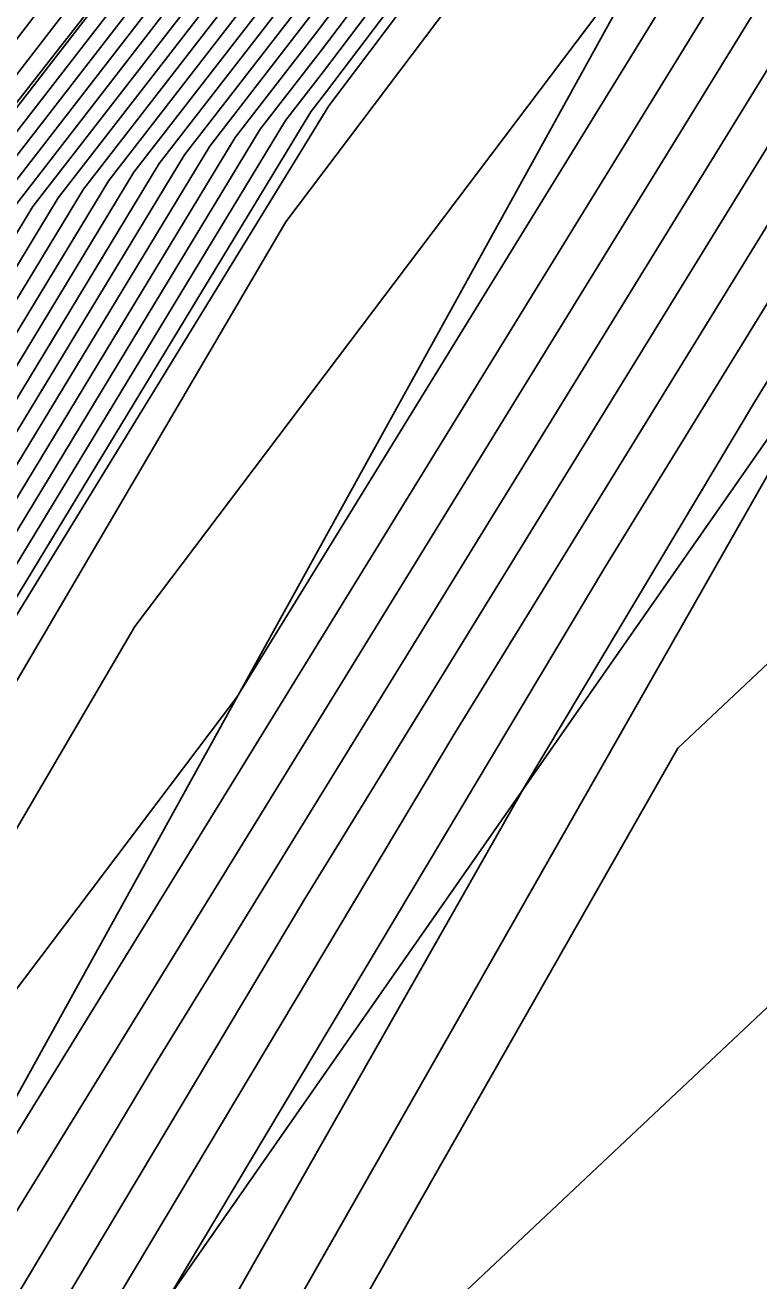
# Model space of a CAD drawing. Extents: x 2188792 to 2191981, y 386090 to 389710.
# Drawn here: x 2190456.4 to 2190467.68, y 387997.76 to 388017.08 of the extents above; entities that cross this region are included whole.
import ezdxf

# ---------------------------------------------------------------- set-up
doc = ezdxf.new("R2010")
doc.units = 0
for name, color, linetype in [('DTM Contours Major', 7, 'Continuous'), ('DTM Contours Minor', 7, 'Continuous'), ('Exist DTM Breakline', 7, 'Continuous'), ('Exist DTM Breakline Underwater', 7, 'Continuous'), ('PH Exist DTM Breakline', 7, 'Continuous')]:
    doc.layers.add(name, color=color, linetype=linetype)

msp = doc.modelspace()

# ---------------------------------------------------------------- linework, layer by layer
at = {"layer": 'DTM Contours Major'}
for points in [[(2190439.517, 387988.718), (2190443.818, 387997.532), (2190444.465, 387998.602), (2190449.028, 388005.195), (2190449.754, 388006.395), (2190454.691, 388012.792), (2190455.357, 388013.891), (2190460.374, 388020.373), (2190461.003, 388021.203), (2190466.04, 388027.87), (2190466.561, 388028.559), (2190471.735, 388035.405), (2190472.142, 388035.944), (2190477.46, 388042.982), (2190477.747, 388043.361), (2190482.028, 388049.335), (2190482.15, 388049.495), (2190485.744, 388054.523), (2190486.518, 388055.621), (2190486.54, 388055.652), (2190490.811, 388061.708)], [(2190439.109, 387984.639), (2190440.23, 387985.959), (2190441.836, 387989.666), (2190444.626, 387995.382), (2190446.771, 387998.933), (2190449.748, 388003.235), (2190451.93, 388006.842), (2190455.17, 388011.041), (2190457.299, 388014.553), (2190460.611, 388018.832), (2190462.764, 388021.676), (2190466.08, 388026.065), (2190468.17, 388028.826), (2190471.566, 388033.321), (2190473.589, 388035.994), (2190477.07, 388040.601), (2190479.022, 388043.18), (2190481.816, 388047.079), (2190483.521, 388049.295), (2190486.38, 388053.295), (2190488.012, 388055.412)], [(2190437.992, 387979.857), (2190439.736, 387982.468), (2190441.552, 387984.606), (2190444.155, 387990.614), (2190445.433, 387993.232), (2190449.077, 387999.265), (2190450.469, 388001.276), (2190454.105, 388007.29), (2190455.65, 388009.291), (2190459.241, 388015.214), (2190460.848, 388017.291), (2190464.525, 388022.15), (2190466.12, 388024.261), (2190469.779, 388029.094), (2190471.398, 388031.237), (2190475.036, 388036.044), (2190476.68, 388038.22), (2190480.296, 388042.998), (2190481.603, 388044.822), (2190484.893, 388049.095), (2190486.197, 388050.919), (2190489.489, 388055.191)], [(2190436.393, 387973.509), (2190440.087, 387979.883), (2190440.363, 387980.297), (2190442.875, 387983.254), (2190445.223, 387988.673), (2190447.014, 387991.316), (2190447.684, 387992.334), (2190451.537, 387998.911), (2190455.759, 388006.119), (2190460.408, 388014.054), (2190463.124, 388017.654), (2190466.834, 388022.412), (2190467.179, 388023.047), (2190471.263, 388028.317), (2190475.023, 388033.169), (2190477.546, 388036.694), (2190482.398, 388042.993), (2190486.84, 388048.499), (2190491.059, 388053.729)], [(2190422.481, 387951.95), (2190429.043, 387959.796), (2190436.952, 387971.104), (2190447.268, 387983.841), (2190451.88, 387990.273), (2190453.329, 387992.604), (2190458.4, 388001.094), (2190469.074, 388018.453), (2190471.164, 388021.914), (2190472.841, 388023.729), (2190485.612, 388037.553), (2190489.125, 388042.462)], [(2190497.973, 388041.28), (2190480.347, 388027.839), (2190474.998, 388022.049), (2190474.699, 388021.725), (2190470.178, 388014.242), (2190469.923, 388013.827), (2190469.537, 388013.181), (2190456.075, 387989.503), (2190456.011, 387989.152), (2190454.465, 387986.205), (2190449.75, 387979.545), (2190447.138, 387974.53), (2190444.808, 387967.319), (2190439.661, 387959.791), (2190437.395, 387955.321), (2190436.204, 387951.692)]]:
    msp.add_lwpolyline(points, dxfattribs=at)
at = {"layer": 'DTM Contours Minor'}
for points in [[(2190439.172, 387987.041), (2190439.981, 387988.908), (2190443.98, 387997.102), (2190444.926, 387998.668), (2190449.172, 388004.803), (2190450.189, 388006.484), (2190454.787, 388012.442), (2190455.745, 388014.024), (2190460.421, 388020.064), (2190461.355, 388021.298), (2190466.048, 388027.509), (2190466.883, 388028.612), (2190471.701, 388034.988), (2190472.432, 388035.954), (2190477.382, 388042.506), (2190478.002, 388043.325), (2190481.985, 388048.884), (2190482.425, 388049.455), (2190486.527, 388055.195), (2190486.831, 388055.589), (2190491.064, 388061.527)], [(2190439.437, 387986.77), (2190440.445, 387989.097), (2190444.141, 387996.672), (2190445.387, 387998.734), (2190449.316, 388004.411), (2190450.624, 388006.574), (2190454.883, 388012.092), (2190456.134, 388014.156), (2190460.469, 388019.756), (2190461.707, 388021.393), (2190466.056, 388027.148), (2190467.205, 388028.666), (2190471.667, 388034.571), (2190472.721, 388035.964), (2190477.304, 388042.029), (2190478.257, 388043.288), (2190481.943, 388048.433), (2190482.699, 388049.415), (2190486.49, 388054.72), (2190487.126, 388055.544), (2190491.033, 388061.025)], [(2190438.859, 387985.508), (2190439.701, 387986.5), (2190440.909, 387989.287), (2190444.303, 387996.242), (2190445.848, 387998.801), (2190449.46, 388004.019), (2190451.059, 388006.663), (2190454.978, 388011.742), (2190456.522, 388014.288), (2190460.516, 388019.448), (2190462.06, 388021.487), (2190466.064, 388026.787), (2190467.527, 388028.719), (2190471.633, 388034.154), (2190473.01, 388035.974), (2190477.226, 388041.553), (2190478.512, 388043.252), (2190481.9, 388047.982), (2190482.973, 388049.375), (2190486.454, 388054.245), (2190487.421, 388055.5), (2190491.003, 388060.524)], [(2190438.984, 387985.074), (2190439.966, 387986.229), (2190441.372, 387989.476), (2190444.464, 387995.812), (2190446.309, 387998.867), (2190449.604, 388003.627), (2190451.494, 388006.753), (2190455.074, 388011.392), (2190456.911, 388014.421), (2190460.564, 388019.14), (2190462.412, 388021.582), (2190466.072, 388026.426), (2190467.848, 388028.773), (2190471.6, 388033.738), (2190473.3, 388035.984), (2190477.148, 388041.077), (2190478.767, 388043.216), (2190481.858, 388047.53), (2190483.247, 388049.335), (2190486.417, 388053.77), (2190487.717, 388055.456), (2190490.972, 388060.023)], [(2190437.99, 387988.691), (2190442.689, 387998.373), (2190443.134, 387999.028), (2190447.916, 388005.946), (2190448.29, 388006.498), (2190448.675, 388007.065), (2190453.868, 388013.816), (2190454.643, 388014.755), (2190459.799, 388021.45), (2190464.685, 388027.979), (2190465.401, 388028.973), (2190466.14, 388029.998), (2190470.987, 388036.487), (2190471.844, 388037.677), (2190476.557, 388043.991), (2190480.038, 388048.936), (2190481.114, 388050.432), (2190484.509, 388055.251), (2190485.595, 388056.726)], [(2190438.438, 387988.789), (2190443.113, 387998.42), (2190443.316, 387998.719), (2190448.416, 388006.096), (2190448.541, 388006.281), (2190448.67, 388006.472), (2190454.219, 388013.685), (2190454.544, 388014.078), (2190460.045, 388021.222), (2190465.259, 388028.189), (2190465.669, 388028.758), (2190466.091, 388029.344), (2190471.276, 388036.284), (2190471.82, 388037.039), (2190476.867, 388043.8), (2190480.593, 388049.095), (2190481.372, 388050.177), (2190485.011, 388055.344), (2190485.831, 388056.458)], [(2190438.59, 387988.339), (2190443.495, 387998.392), (2190443.542, 387998.469), (2190448.74, 388005.978), (2190448.883, 388006.216), (2190454.499, 388013.493), (2190454.58, 388013.627), (2190460.279, 388020.989), (2190460.298, 388021.014), (2190461.174, 388022.173), (2190465.833, 388028.399), (2190465.936, 388028.542), (2190466.043, 388028.69), (2190471.564, 388036.081), (2190471.795, 388036.402), (2190477.176, 388043.61), (2190481.149, 388049.254), (2190481.629, 388049.922), (2190485.513, 388055.436), (2190486.068, 388056.189)], [(2190439.053, 387988.528), (2190443.657, 387997.962), (2190444.003, 387998.535), (2190448.884, 388005.586), (2190449.319, 388006.305), (2190454.595, 388013.142), (2190454.969, 388013.759), (2190460.327, 388020.681), (2190460.651, 388021.109), (2190466.032, 388028.231), (2190466.24, 388028.505), (2190471.768, 388035.822), (2190471.853, 388035.934), (2190475.541, 388040.815), (2190477.485, 388043.419), (2190481.704, 388049.413), (2190481.887, 388049.667), (2190486.015, 388055.529), (2190486.304, 388055.921)], [(2190439.235, 387984.205), (2190440.495, 387985.688), (2190442.3, 387989.855), (2190444.787, 387994.952), (2190447.232, 387999), (2190449.892, 388002.843), (2190452.365, 388006.932), (2190455.266, 388010.691), (2190457.687, 388014.685), (2190460.658, 388018.523), (2190463.116, 388021.771), (2190466.088, 388025.704), (2190468.492, 388028.88), (2190471.532, 388032.904), (2190473.878, 388036.004), (2190476.992, 388040.124), (2190479.277, 388043.143), (2190481.773, 388046.628), (2190483.796, 388049.255), (2190486.343, 388052.819), (2190488.307, 388055.368)], [(2190439.36, 387983.771), (2190440.759, 387985.418), (2190442.764, 387990.045), (2190444.949, 387994.522), (2190447.693, 387999.066), (2190450.036, 388002.452), (2190452.8, 388007.021), (2190455.362, 388010.341), (2190458.076, 388014.817), (2190460.706, 388018.215), (2190463.469, 388021.866), (2190466.096, 388025.343), (2190468.814, 388028.934), (2190471.499, 388032.487), (2190474.168, 388036.014), (2190476.914, 388039.648), (2190479.532, 388043.107), (2190481.731, 388046.176), (2190484.07, 388049.215), (2190486.307, 388052.344), (2190488.603, 388055.324)], [(2190438.411, 387979.862), (2190439.862, 387982.034), (2190441.817, 387984.336), (2190444.619, 387990.803), (2190445.595, 387992.802), (2190449.538, 387999.331), (2190450.613, 388000.884), (2190454.541, 388007.379), (2190455.746, 388008.94), (2190459.629, 388015.347), (2190460.895, 388016.982), (2190464.878, 388022.244), (2190466.128, 388023.9), (2190470.101, 388029.148), (2190471.364, 388030.82), (2190475.325, 388036.054), (2190476.602, 388037.743), (2190480.551, 388042.962), (2190481.561, 388044.371), (2190485.167, 388049.055), (2190486.16, 388050.444), (2190489.784, 388055.147)], [(2190438.83, 387979.867), (2190439.987, 387981.599), (2190442.081, 387984.065), (2190445.083, 387990.993), (2190445.756, 387992.373), (2190449.999, 387999.398), (2190450.757, 388000.492), (2190454.976, 388007.469), (2190455.842, 388008.59), (2190460.017, 388015.479), (2190460.943, 388016.674), (2190465.23, 388022.339), (2190466.137, 388023.539), (2190470.422, 388029.201), (2190471.33, 388030.403), (2190475.614, 388036.064), (2190476.524, 388037.267), (2190480.806, 388042.926), (2190481.519, 388043.92), (2190485.441, 388049.015), (2190486.123, 388049.969), (2190490.08, 388055.103)], [(2190439.485, 387983.337), (2190441.023, 387985.147), (2190443.228, 387990.235), (2190445.11, 387994.092), (2190448.154, 387999.132), (2190450.18, 388002.06), (2190453.235, 388007.111), (2190455.458, 388009.991), (2190458.464, 388014.95), (2190460.753, 388017.907), (2190463.821, 388021.96), (2190466.104, 388024.982), (2190469.135, 388028.987), (2190471.465, 388032.07), (2190474.457, 388036.024), (2190476.836, 388039.172), (2190479.787, 388043.071), (2190481.688, 388045.725), (2190484.344, 388049.175), (2190486.27, 388051.869), (2190488.898, 388055.28)], [(2190439.611, 387982.902), (2190441.288, 387984.877), (2190443.692, 387990.424), (2190445.272, 387993.662), (2190448.615, 387999.199), (2190450.325, 388001.668), (2190453.67, 388007.2), (2190455.554, 388009.641), (2190458.852, 388015.082), (2190460.801, 388017.599), (2190464.173, 388022.055), (2190466.112, 388024.621), (2190469.457, 388029.041), (2190471.431, 388031.653), (2190474.746, 388036.034), (2190476.758, 388038.696), (2190480.042, 388043.034), (2190481.646, 388045.274), (2190484.618, 388049.135), (2190486.233, 388051.394), (2190489.193, 388055.236)], [(2190439.249, 387979.872), (2190440.112, 387981.165), (2190442.346, 387983.795), (2190445.547, 387991.182), (2190445.918, 387991.943), (2190450.46, 387999.464), (2190450.901, 388000.1), (2190455.411, 388007.558), (2190455.937, 388008.24), (2190460.406, 388015.611), (2190460.99, 388016.366), (2190465.582, 388022.433), (2190466.145, 388023.178), (2190470.744, 388029.255), (2190471.297, 388029.986), (2190475.904, 388036.074), (2190476.446, 388036.791), (2190481.061, 388042.889), (2190481.476, 388043.468), (2190485.715, 388048.975), (2190486.086, 388049.494), (2190490.375, 388055.059)], [(2190439.668, 387979.878), (2190440.238, 387980.731), (2190442.61, 387983.524), (2190446.011, 387991.372), (2190446.079, 387991.513), (2190450.922, 387999.53), (2190451.045, 387999.709), (2190455.846, 388007.648), (2190456.033, 388007.89), (2190460.794, 388015.743), (2190461.037, 388016.058), (2190465.934, 388022.528), (2190466.153, 388022.817), (2190471.066, 388029.309), (2190471.263, 388029.569), (2190476.193, 388036.084), (2190476.368, 388036.315), (2190481.316, 388042.853), (2190481.434, 388043.017), (2190485.989, 388048.935), (2190486.05, 388049.019), (2190490.513, 388054.811)], [(2190435.376, 387971.909), (2190440.54, 387979.076), (2190440.714, 387980.128), (2190443.139, 387982.983), (2190444.067, 387985.125), (2190448.176, 387991.188), (2190449.713, 387993.524), (2190452.25, 387997.854), (2190455.03, 388002.6), (2190458.091, 388007.825), (2190466.157, 388018.515), (2190468.19, 388021.822), (2190468.337, 388022.065), (2190469.353, 388023.165), (2190469.971, 388024.302), (2190471.305, 388026.023), (2190472.533, 388027.609), (2190479.862, 388037.847), (2190484.022, 388043.247), (2190487.83, 388047.968), (2190491.446, 388052.452)], [(2190434.33, 387970.279), (2190441.587, 387980.351), (2190444.865, 387984.459), (2190449.338, 387991.06), (2190451.742, 387994.713), (2190452.963, 387996.797), (2190454.301, 387999.082), (2190455.774, 388001.596), (2190459.656, 388006.741), (2190468.411, 388020.98), (2190469.044, 388022.027), (2190471.547, 388024.737), (2190473.417, 388026.762), (2190482.178, 388039.001), (2190485.645, 388043.502), (2190488.819, 388047.437)], [(2190421.177, 387953.704), (2190431.258, 387966.392), (2190431.735, 387966.874), (2190431.903, 387967.058), (2190432.546, 387967.74), (2190433.284, 387968.65), (2190436.607, 387973.261), (2190449.349, 387989.234), (2190450.5, 387990.932), (2190453.155, 387994.968), (2190453.614, 387995.705), (2190453.79, 387996), (2190468.632, 388020.138), (2190469.751, 388021.99), (2190471.979, 388024.401), (2190477.482, 388030.359), (2190484.493, 388040.155), (2190487.269, 388043.757), (2190489.809, 388046.907)], [(2190493.741, 388044.748), (2190473.704, 388023.057), (2190472.578, 388021.838), (2190469.515, 388016.769), (2190463.009, 388006.187), (2190453.171, 387989.714), (2190453.071, 387989.537), (2190453.07, 387989.535), (2190453.059, 387989.513), (2190444.167, 387976.953), (2190443.916, 387976.471), (2190443.692, 387975.777), (2190428.917, 387954.168), (2190428.405, 387953.157)], [(2190420.232, 387951.855), (2190426.623, 387959.899), (2190431.949, 387966.267), (2190433.013, 387967.789), (2190449.466, 387988.103), (2190451.289, 387990.645), (2190453.472, 387994.154), (2190456.095, 387998.547), (2190468.853, 388019.295), (2190470.457, 388021.952), (2190472.41, 388024.065), (2190481.547, 388033.956), (2190486.809, 388041.308), (2190488.892, 388044.012)], [(2190496.57, 388042.449), (2190484.836, 388033.501), (2190474.567, 388022.385), (2190473.992, 388021.763), (2190469.957, 388015.085), (2190467.618, 388011.28), (2190464.082, 388005.358), (2190455.073, 387989.514), (2190455.031, 387989.28), (2190453.996, 387987.308), (2190447.889, 387978.681), (2190446.064, 387975.177), (2190444.436, 387970.139), (2190436.08, 387957.917), (2190434.398, 387954.599), (2190433.515, 387951.907)], [(2190426.137, 387953.324), (2190440.891, 387974.42), (2190445.069, 387979.579), (2190452.471, 387989.901), (2190453.187, 387991.053), (2190460.704, 388003.64), (2190469.294, 388017.611), (2190471.871, 388021.876), (2190473.273, 388023.393), (2190489.677, 388041.151)], [(2190499.249, 388039.589), (2190478.901, 388024.497), (2190475.858, 388022.176), (2190475.429, 388021.713), (2190475.406, 388021.687), (2190474.992, 388021.003), (2190473.292, 388014.229), (2190472.345, 388011.519), (2190466.437, 388005.956), (2190457.076, 387989.491), (2190456.991, 387989.025), (2190454.934, 387985.103), (2190451.611, 387980.409), (2190448.212, 387973.883), (2190445.18, 387964.5), (2190443.242, 387961.666), (2190440.392, 387956.042), (2190439.875, 387954.468), (2190437.712, 387951.622)], [(2190489.325, 388039.164), (2190474.135, 388022.721), (2190473.285, 388021.801), (2190469.736, 388015.927), (2190465.314, 388008.734), (2190458.626, 387997.536), (2190454.072, 387989.526), (2190454.05, 387989.407), (2190453.527, 387988.41), (2190446.028, 387977.817), (2190444.99, 387975.824), (2190444.064, 387972.958), (2190432.498, 387956.042), (2190431.401, 387953.878)], [(2190500.399, 388037.378), (2190478.522, 388021.152), (2190476.81, 388014.331), (2190474.783, 388008.533), (2190462.143, 387996.63), (2190458.077, 387989.48), (2190457.971, 387988.897), (2190455.402, 387984), (2190453.472, 387981.273), (2190449.286, 387973.236), (2190446.476, 387964.539), (2190445.75, 387962.802), (2190445.614, 387962.555), (2190441.953, 387956.214), (2190441.424, 387955.902), (2190438.212, 387951.676)]]:
    msp.add_lwpolyline(points, dxfattribs=at)
at = {"layer": 'Exist DTM Breakline'}
msp.add_lwpolyline([(2190531.414, 387983.348), (2190523.321, 387982.244), (2190518.205, 387990.72), (2190532.706, 388005.307), (2190545.06, 388009.51), (2190544.98, 388025.171), (2190553.65, 388044.533), (2190565.286, 388076.436), (2190564.881, 388091.069), (2190553.516, 388090.538), (2190520.701, 388063.835), (2190493.776, 388044.778), (2190468.123, 388022.077), (2190450.903, 387990.888), (2190420.065, 387951.529), (2190427.502, 387947.08), (2190422.045, 387940.172), (2190405.691, 387955.628), (2190413.085, 387959.873)], dxfattribs=at)
at = {"layer": 'Exist DTM Breakline Underwater'}
msp.add_lwpolyline([(2190403.852, 387962.269), (2190405.765, 387954.298), (2190422.122, 387935.582), (2190430.948, 387946.046), (2190425.778, 387952.525), (2190453.048, 387989.538), (2190475.467, 388021.684), (2190500.611, 388042.284), (2190524.98, 388062.012), (2190552.315, 388088.059), (2190559.067, 388087.393), (2190562.19, 388079.996), (2190548.779, 388046.325), (2190540.282, 388024.168), (2190543.79, 388012.849), (2190529.646, 388006.42), (2190516.3, 387989.822), (2190521.271, 387977.367), (2190531.94, 387980.069)], dxfattribs=at)
at = {"layer": 'PH Exist DTM Breakline'}
for points in [[(2190520.752, 388094.857), (2190515.544, 388087.941), (2190510.336, 388081.025), (2190505.128, 388074.108), (2190499.919, 388067.192), (2190495.294, 388061.104), (2190490.668, 388055.015), (2190486.043, 388048.927), (2190481.417, 388042.839), (2190476.331, 388036.088), (2190471.244, 388029.338), (2190466.158, 388022.588), (2190461.071, 388015.838), (2190456.086, 388007.697), (2190451.101, 387999.556), (2190446.116, 387991.415), (2190443.312, 387982.806)], [(2190491.077, 388061.747), (2190486.561, 388055.629), (2190482.044, 388049.511), (2190477.527, 388043.392), (2190471.777, 388035.931), (2190466.027, 388028.47), (2190460.276, 388021.008), (2190454.472, 388013.59), (2190448.668, 388006.172), (2190443.47, 387998.459), (2190438.099, 387988.139), (2190432.436, 387979.788), (2190426.734, 387972.288), (2190423.97, 387967.04)]]:
    msp.add_lwpolyline(points, dxfattribs=at)

doc.saveas('drawing.dxf')
